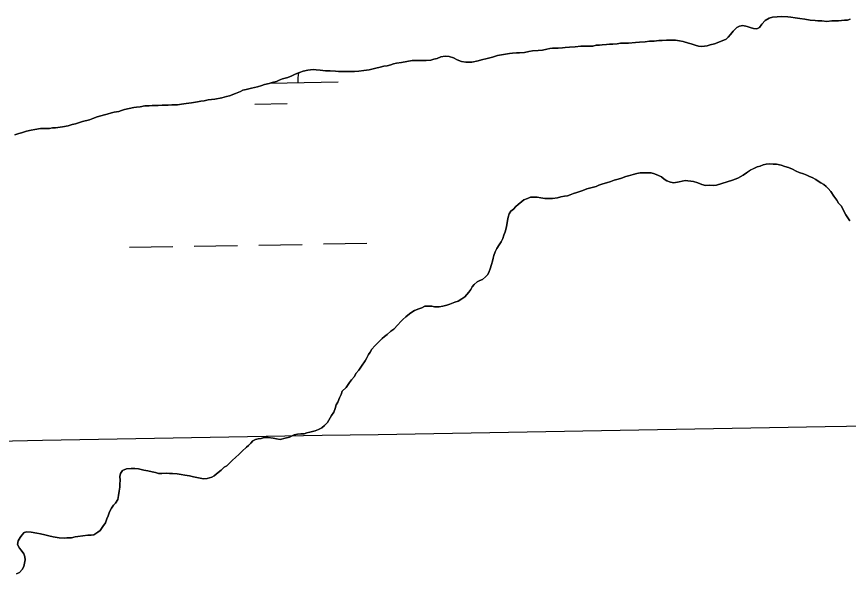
# Model space of a CAD drawing. Extents: x 3887375 to 3925618, y 296674 to 322633.
# Drawn here: x 3918884 to 3919501, y 314589 to 315010 of the extents above; entities that cross this region are included whole.
import ezdxf

# ---------------------------------------------------------------- set-up
doc = ezdxf.new("R2010")
doc.units = 0
for name, color, linetype in [('V-GRID-MAJR', 7, 'Continuous'), ('V-TOPO-SHOR', 7, 'Continuous'), ('V-WETL-SWMP', 7, 'Continuous')]:
    doc.layers.add(name, color=color, linetype=linetype)

msp = doc.modelspace()

# ---------------------------------------------------------------- linework, layer by layer
at = {"layer": 'V-GRID-MAJR'}
msp.add_spline([(3891444.7, 314225.88), (3896753.86, 314315.07), (3902063.01, 314405.04), (3907372.14, 314495.79), (3912681.27, 314587.3), (3917990.38, 314679.59), (3923299.47, 314772.65)], degree=3, dxfattribs=at)
at = {"layer": 'V-TOPO-SHOR'}
for points in [[(3919502.02, 315008.27), (3919499.95, 315007.46), (3919497.87, 315007.44), (3919495.54, 315007.15), (3919493.46, 315006.87), (3919490.6, 315006.84), (3919488.52, 315006.82), (3919484.62, 315006.51), (3919480.98, 315006.99), (3919478.12, 315006.96), (3919476.04, 315007.2), (3919472.39, 315007.42), (3919468.48, 315008.15), (3919464.58, 315008.63), (3919461.19, 315009.11), (3919458.07, 315009.6), (3919455.73, 315009.83), (3919451.3, 315010.04), (3919447.92, 315010.01), (3919444.29, 315009.71), (3919441.96, 315008.9), (3919438.86, 315007.05), (3919436.55, 315004.42), (3919434.75, 315002.06), (3919432.68, 315001), (3919430.34, 315001.23), (3919427.73, 315001.99), (3919425.64, 315002.74), (3919422.52, 315003.49), (3919419.92, 315002.94), (3919417.85, 315001.88), (3919415.28, 314999.25), (3919413.23, 314996.88), (3919411.43, 314994.79), (3919410.15, 314993.21), (3919405.75, 314991.6), (3919401.35, 314989.73)], [(3919401.35, 314989.73), (3919398.23, 314989.18), (3919395.9, 314988.38), (3919392.01, 314987.81), (3919389.41, 314988.04), (3919387.06, 314988.8), (3919384.18, 314989.8), (3919382.1, 314990.3), (3919378.19, 314991.56), (3919375.32, 314992.05), (3919372.45, 314992.53), (3919367.77, 314992.48), (3919365.7, 314992.46), (3919362.58, 314992.43), (3919359.98, 314992.4), (3919356.6, 314991.84), (3919353.22, 314991.8), (3919349.85, 314991.25), (3919345.69, 314991.2), (3919342.83, 314990.91), (3919337.64, 314990.33), (3919335.56, 314990.31), (3919331.66, 314990.27), (3919329.06, 314989.72), (3919325.94, 314989.68), (3919323.6, 314989.66), (3919321.27, 314989.37), (3919318.15, 314989.08), (3919316.07, 314988.79), (3919313.47, 314988.76), (3919311.14, 314988.22), (3919308.8, 314988.19), (3919304.9, 314988.15), (3919302.3, 314988.12), (3919297.89, 314987.55), (3919293.73, 314987.25), (3919290.61, 314987.21), (3919288.53, 314986.93), (3919285.42, 314986.63), (3919281.26, 314986.59), (3919279.18, 314986.31), (3919277.1, 314985.76), (3919273.73, 314985.21), (3919270.62, 314984.91), (3919266.46, 314984.61), (3919263.6, 314984.05), (3919260.49, 314983.5), (3919256.59, 314983.2), (3919254.51, 314983.17), (3919251.4, 314982.88), (3919249.32, 314982.6), (3919244.9, 314982.03), (3919240.5, 314981.2), (3919236.61, 314979.85), (3919232.72, 314979.03), (3919228.57, 314977.95), (3919225.98, 314977.14), (3919221.31, 314976.31), (3919216.89, 314976.26), (3919213.76, 314976.74), (3919210.37, 314978.01), (3919207.75, 314979.54), (3919204.62, 314980.54), (3919201.5, 314980.77), (3919198.38, 314980.22), (3919195.54, 314978.88), (3919193.2, 314978.34), (3919190.87, 314977.79), (3919187.49, 314977.5), (3919184.11, 314977.46), (3919180.73, 314977.42), (3919177.1, 314977.38), (3919173.2, 314976.82), (3919169.05, 314975.99), (3919165.42, 314975.43), (3919163.34, 314974.89), (3919161.27, 314974.35), (3919158.42, 314973.54), (3919156.08, 314973.25), (3919153.23, 314972.43), (3919150.11, 314971.88), (3919148.04, 314971.34), (3919145.19, 314970.53), (3919141.29, 314969.97), (3919137.4, 314969.66), (3919134.28, 314969.37), (3919132.2, 314969.35), (3919129.08, 314969.31), (3919125.44, 314969.27), (3919122.32, 314969.23), (3919120.24, 314969.47), (3919116.34, 314969.69), (3919112.69, 314969.91), (3919108.79, 314970.39), (3919105.93, 314970.61), (3919103.58, 314970.85), (3919099.69, 314970.29), (3919096.32, 314969.47), (3919093.47, 314968.66), (3919090.36, 314967.32), (3919087.77, 314965.99)], [(3919087.77, 314965.99), (3919084.93, 314964.92), (3919082.85, 314964.38), (3919080.78, 314963.84), (3919078.45, 314962.77), (3919076.38, 314961.97), (3919073.27, 314961.16), (3919070.94, 314960.35), (3919067.57, 314959.53), (3919065.49, 314958.99), (3919062.38, 314957.91), (3919057.98, 314956.83), (3919053.83, 314956), (3919051.49, 314955.45), (3919049.68, 314954.39), (3919046.06, 314953.05), (3919041.66, 314951.18), (3919039.32, 314950.64), (3919035.95, 314949.82), (3919030.76, 314948.73), (3919025.83, 314948.15), (3919022.72, 314947.6), (3919020.38, 314947.31), (3919017.79, 314946.76), (3919013.37, 314945.93), (3919009.48, 314945.63), (3919005.84, 314945.07), (3919002.99, 314944.52), (3918998.83, 314944.47), (3918995.97, 314944.18), (3918991.55, 314944.39), (3918988.69, 314944.1), (3918984.27, 314944.05), (3918981.94, 314943.77), (3918978.82, 314943.73), (3918975.18, 314943.17), (3918972.59, 314942.88), (3918970.51, 314942.6), (3918967.14, 314941.78), (3918963.77, 314940.97), (3918961.43, 314940.42), (3918959.36, 314939.62), (3918955.99, 314939.06), (3918953.91, 314938.52), (3918950.8, 314937.7), (3918948.73, 314937.16), (3918946.14, 314936.35), (3918943.29, 314935.54), (3918940.18, 314934.47), (3918937.59, 314933.4), (3918932.4, 314932.3), (3918927.22, 314930.42), (3918924.89, 314929.88), (3918921.78, 314929.06), (3918917.62, 314928.23), (3918912.44, 314927.4), (3918910.35, 314927.38), (3918908.02, 314927.09), (3918904.12, 314927.05), (3918901.26, 314927.02), (3918897.11, 314926.19), (3918894.51, 314925.64), (3918890.88, 314925.08), (3918887.25, 314923.74), (3918885.18, 314923.2), (3918882.33, 314922.39)], [(3919247.34, 314855.43), (3919247.83, 314858.55), (3919248.32, 314861.16), (3919249.07, 314863.51), (3919250.35, 314865.6), (3919252.15, 314867.18), (3919253.95, 314869.02), (3919255.75, 314870.6), (3919258.33, 314872.71), (3919259.88, 314874.03), (3919262.73, 314875.1), (3919264.8, 314875.9), (3919266.88, 314875.92), (3919269.74, 314875.96), (3919272.6, 314875.47), (3919275.47, 314874.98), (3919278.85, 314875.02), (3919281.19, 314875.04), (3919284.82, 314875.6), (3919287.41, 314876.15), (3919290.01, 314876.7), (3919292.35, 314876.99), (3919294.42, 314877.79), (3919296.75, 314878.6), (3919299.34, 314879.41), (3919301.41, 314880.21), (3919303.74, 314881.01), (3919306.59, 314882.08), (3919308.66, 314882.63), (3919311.52, 314883.44), (3919313.59, 314883.98), (3919315.66, 314884.79), (3919318.51, 314885.86), (3919321.36, 314886.67), (3919324.47, 314887.74), (3919327.06, 314888.55), (3919329.91, 314889.36), (3919332.5, 314890.17), (3919335.61, 314891.24), (3919337.69, 314891.79), (3919341.05, 314892.86), (3919343.64, 314893.67), (3919346.24, 314893.96), (3919348.84, 314893.99), (3919351.44, 314894.02), (3919354.3, 314894.05), (3919356.91, 314893.3), (3919359.78, 314892.03), (3919362.13, 314891.02), (3919363.97, 314889.48), (3919366.06, 314888.2), (3919368.68, 314887.19), (3919371.28, 314886.7), (3919375.18, 314887.26), (3919377.51, 314887.81), (3919379.58, 314888.35), (3919381.67, 314888.11), (3919383.75, 314887.88), (3919385.83, 314887.64), (3919388.96, 314886.63), (3919392.1, 314885.37), (3919394.71, 314884.62), (3919397.3, 314884.91), (3919400.43, 314884.68), (3919402.76, 314884.97), (3919406.91, 314886.05), (3919410.79, 314887.39), (3919414.68, 314888.74), (3919418.57, 314890.08), (3919422.7, 314892.21), (3919425.02, 314894.05), (3919428.12, 314896.17), (3919430.96, 314897.5), (3919433.03, 314898.56), (3919435.37, 314899.1), (3919437.44, 314899.91), (3919439.77, 314900.45), (3919442.11, 314900.74), (3919444.97, 314900.51), (3919447.31, 314900.54), (3919450.96, 314899.8), (3919453.57, 314898.79), (3919456.18, 314898.04), (3919459.31, 314896.77), (3919461.93, 314895.24), (3919464.28, 314894.22), (3919467.41, 314893.22), (3919469.76, 314892.21), (3919471.85, 314891.45), (3919473.94, 314890.69), (3919476.56, 314889.16), (3919478.39, 314887.88), (3919480.23, 314886.6), (3919482.58, 314885.33), (3919484.16, 314884.04), (3919485.73, 314882.5), (3919487.58, 314880.18), (3919489.96, 314876.83), (3919492.07, 314873.73), (3919493.39, 314871.66), (3919495.5, 314869.35)], [(3919495.5, 314869.35), (3919496.83, 314866.5), (3919498.69, 314862.88), (3919500.27, 314860.56), (3919501.86, 314858.5)], [(3919051.07, 314687.38), (3919054.16, 314690.27), (3919055.7, 314691.59), (3919057.5, 314693.43), (3919058.78, 314695.01), (3919060.85, 314696.07), (3919062.93, 314696.61), (3919065, 314696.89), (3919067.34, 314697.44), (3919070.2, 314697.47), (3919073.84, 314696.99), (3919076.45, 314696.5), (3919079.05, 314696.01), (3919082.94, 314697.09), (3919086.05, 314697.91), (3919089.42, 314699.5), (3919092.01, 314700.05), (3919094.6, 314700.34), (3919096.95, 314700.36), (3919099.02, 314700.91), (3919101.09, 314701.45), (3919103.17, 314701.99), (3919105.24, 314702.54), (3919107.57, 314703.6), (3919110.16, 314704.67), (3919111.96, 314706.51), (3919114.28, 314708.62), (3919115.29, 314710.45), (3919117.34, 314713.85), (3919118.87, 314716.47), (3919119.88, 314719.08), (3919120.63, 314721.69), (3919121.91, 314723.78), (3919123.17, 314726.92), (3919124.45, 314729.53), (3919125.2, 314731.88), (3919128.03, 314734.77), (3919130.59, 314738.44), (3919132.13, 314740.28), (3919134.18, 314742.9), (3919135.2, 314744.99), (3919137.51, 314747.61), (3919139.56, 314750.5), (3919142.11, 314754.43), (3919143.13, 314756.26), (3919144.66, 314759.13), (3919145.94, 314760.97), (3919147.22, 314763.06), (3919149.27, 314765.69), (3919151.58, 314767.79), (3919154.93, 314770.95), (3919156.47, 314772.53), (3919158.54, 314774.11), (3919161.37, 314776.48), (3919163.43, 314778.06), (3919166.52, 314781.22), (3919168.57, 314783.58), (3919170.11, 314785.16), (3919172.43, 314787.26), (3919175.01, 314789.37), (3919176.81, 314790.69), (3919178.88, 314791.75), (3919181.98, 314793.09), (3919184.32, 314793.89), (3919186.39, 314794.96), (3919188.73, 314794.98), (3919191.59, 314795.01), (3919193.67, 314794.52), (3919197.05, 314794.55), (3919199.91, 314795.1), (3919202.76, 314795.92), (3919205.09, 314796.46), (3919208.71, 314798.06), (3919211.31, 314798.87), (3919213.89, 314800.46), (3919216.21, 314802.05), (3919217.75, 314803.62), (3919219.03, 314805.46), (3919220.57, 314807.55), (3919221.59, 314809.38), (3919223.13, 314811.22), (3919225.19, 314813.06), (3919227.26, 314814.13), (3919229.33, 314814.93), (3919231.39, 314816.77), (3919233.19, 314818.61), (3919234.2, 314820.7), (3919234.96, 314822.79), (3919235.97, 314825.92), (3919236.72, 314828.53), (3919237.22, 314830.62), (3919237.71, 314832.7), (3919238.72, 314835.31), (3919240, 314837.93), (3919241.52, 314840.54), (3919243.06, 314842.9), (3919244.33, 314845.26), (3919245.08, 314847.87), (3919246.1, 314850.22), (3919246.85, 314853.08), (3919247.34, 314855.43)], [(3918883.59, 314596.35), (3918885.65, 314597.41), (3918887.71, 314599.52), (3918888.98, 314601.87), (3918889.48, 314604.21), (3918889.97, 314606.82), (3918889.69, 314608.9), (3918888.88, 314611.23), (3918887.03, 314613.81), (3918885.72, 314615.35), (3918884.38, 314618.2), (3918884.88, 314620.8), (3918886.15, 314623.42), (3918887.43, 314624.99), (3918889.23, 314627.09), (3918891.3, 314627.64), (3918894.43, 314627.15), (3918898.59, 314626.41), (3918901.46, 314625.93), (3918904.59, 314625.18), (3918907.46, 314624.43), (3918910.85, 314623.69), (3918915.27, 314622.96), (3918918.92, 314622.74), (3918920.99, 314623.02), (3918924.37, 314623.06), (3918926.96, 314623.87), (3918929.04, 314624.15), (3918932.68, 314624.45), (3918936.57, 314625.02), (3918938.91, 314625.04), (3918940.99, 314625.32), (3918943.83, 314627.17), (3918945.63, 314628.49), (3918947.68, 314631.38), (3918949.47, 314634.26), (3918950.48, 314637.13), (3918951.49, 314639.48), (3918952.5, 314642.35), (3918954.03, 314644.97), (3918955.56, 314647.32), (3918957.11, 314648.9), (3918958.64, 314651.52), (3918959.13, 314654.39), (3918959.61, 314657.77), (3918960.1, 314660.64), (3918960.33, 314662.98), (3918960.56, 314665.84), (3918960.27, 314668.7), (3918960.77, 314670.78), (3918962.3, 314673.14), (3918965.15, 314674.21), (3918968.53, 314674.51), (3918971.39, 314674.54), (3918973.99, 314674.31), (3918977.9, 314673.31), (3918981.02, 314672.83), (3918984.16, 314672.08), (3918986.76, 314671.59), (3918988.85, 314670.83), (3918991.45, 314670.86), (3918994.56, 314671.16), (3918997.17, 314670.92), (3918999.25, 314670.95), (3919002.63, 314670.46), (3919005.76, 314669.98), (3919008.36, 314669.49), (3919012.01, 314669.01), (3919014.88, 314668.26), (3919018.52, 314667.52), (3919022.17, 314666.78), (3919025.03, 314667.07), (3919028.4, 314668.15), (3919030.21, 314669.21), (3919033.04, 314671.58), (3919035.36, 314673.42), (3919037.68, 314675.53), (3919039.49, 314676.59), (3919041.8, 314678.7), (3919043.86, 314680.8), (3919045.92, 314682.64), (3919048.75, 314685.27), (3919051.07, 314687.38)]]:
    msp.add_lwpolyline(points, dxfattribs=at)
at = {"layer": 'V-WETL-SWMP'}
for p, q in [((3919071.79, 314960.64), (3919122.19, 314961.51)), ((3919072.2, 314960.65), (3919072.19, 314960.78)), ((3919060.46, 314945.01), (3919084.46, 314945.43)), ((3919111.41, 314841.23), (3919143.4, 314841.78)), ((3918967.43, 314838.76), (3918999.42, 314839.31)), ((3919015.42, 314839.59), (3919047.42, 314840.14)), ((3919063.41, 314840.41), (3919095.41, 314840.96))]:
    msp.add_line(p, q, dxfattribs=at)
for points in [[(3919288.53, 314986.93), (3919290.61, 314987.21), (3919293.73, 314987.25), (3919297.89, 314987.55), (3919302.3, 314988.12), (3919304.9, 314988.15), (3919308.8, 314988.19), (3919311.14, 314988.22), (3919313.47, 314988.76), (3919316.07, 314988.79), (3919318.15, 314989.08), (3919321.27, 314989.37), (3919323.6, 314989.66), (3919325.94, 314989.68), (3919329.06, 314989.72), (3919331.66, 314990.27), (3919335.56, 314990.31), (3919337.64, 314990.33), (3919342.83, 314990.91), (3919345.69, 314991.2), (3919349.85, 314991.25), (3919353.22, 314991.8), (3919356.6, 314991.84), (3919359.98, 314992.4), (3919362.58, 314992.43), (3919365.7, 314992.46), (3919367.77, 314992.48), (3919372.45, 314992.54), (3919375.32, 314992.05), (3919378.19, 314991.56), (3919382.1, 314990.3), (3919384.19, 314989.8), (3919387.06, 314988.8), (3919389.4, 314988.04), (3919392.01, 314987.81), (3919395.9, 314988.37), (3919398.23, 314989.18), (3919401.35, 314989.73), (3919405.75, 314991.6), (3919410.15, 314993.21), (3919411.43, 314994.79), (3919413.23, 314996.89), (3919415.28, 314999.25), (3919417.85, 315001.88), (3919419.92, 315002.94), (3919422.52, 315003.49), (3919425.64, 315002.74), (3919427.73, 315001.98), (3919430.34, 315001.23), (3919432.68, 315001), (3919434.75, 315002.06), (3919436.54, 315004.42), (3919438.86, 315007.05), (3919441.96, 315008.9), (3919444.29, 315009.71), (3919447.92, 315010.01), (3919451.3, 315010.04), (3919455.73, 315009.83), (3919458.07, 315009.6), (3919461.19, 315009.11), (3919464.58, 315008.63), (3919468.48, 315008.16), (3919472.39, 315007.42), (3919476.04, 315007.2), (3919478.12, 315006.96), (3919480.98, 315006.99), (3919484.62, 315006.51), (3919488.52, 315006.82), (3919490.6, 315006.84), (3919493.46, 315006.87), (3919495.54, 315007.15), (3919497.87, 315007.44), (3919499.95, 315007.46), (3919502.02, 315008.27)], [(3918970.51, 314942.6), (3918972.59, 314942.88), (3918975.18, 314943.17), (3918978.82, 314943.73), (3918981.94, 314943.77), (3918984.27, 314944.05), (3918988.69, 314944.1), (3918991.55, 314944.39), (3918995.97, 314944.18), (3918998.83, 314944.47), (3919002.99, 314944.52), (3919005.84, 314945.07), (3919009.48, 314945.63), (3919013.37, 314945.93), (3919017.79, 314946.76), (3919020.38, 314947.31), (3919022.72, 314947.6), (3919025.83, 314948.15), (3919030.76, 314948.73), (3919035.95, 314949.82), (3919039.32, 314950.64), (3919041.66, 314951.18), (3919046.06, 314953.05), (3919049.68, 314954.39), (3919051.49, 314955.45), (3919053.83, 314956), (3919057.98, 314956.83), (3919062.38, 314957.91), (3919065.49, 314958.99), (3919067.57, 314959.53), (3919070.94, 314960.35), (3919073.27, 314961.15), (3919076.38, 314961.97), (3919078.45, 314962.77), (3919080.78, 314963.84), (3919082.85, 314964.38), (3919084.93, 314964.92), (3919087.78, 314965.99), (3919090.36, 314967.32), (3919093.47, 314968.66), (3919096.32, 314969.47), (3919099.69, 314970.29), (3919103.58, 314970.85), (3919105.93, 314970.61), (3919108.79, 314970.39), (3919112.69, 314969.91), (3919116.34, 314969.69), (3919120.24, 314969.47), (3919122.32, 314969.23), (3919125.44, 314969.27), (3919129.08, 314969.31), (3919132.2, 314969.34), (3919134.28, 314969.37), (3919137.4, 314969.66), (3919141.29, 314969.97), (3919145.19, 314970.53), (3919148.04, 314971.34), (3919150.11, 314971.88), (3919153.23, 314972.44), (3919156.08, 314973.25), (3919158.42, 314973.53), (3919161.27, 314974.35), (3919163.34, 314974.89), (3919165.42, 314975.43), (3919169.05, 314975.99), (3919173.2, 314976.82), (3919177.09, 314977.38), (3919180.73, 314977.42), (3919184.11, 314977.46), (3919187.49, 314977.49), (3919190.87, 314977.79), (3919193.2, 314978.34), (3919195.54, 314978.88), (3919198.38, 314980.22), (3919201.5, 314980.77), (3919204.62, 314980.54), (3919207.75, 314979.54), (3919210.37, 314978.01), (3919213.76, 314976.74), (3919216.89, 314976.26), (3919221.31, 314976.31), (3919225.98, 314977.14), (3919228.57, 314977.95), (3919232.72, 314979.03), (3919236.61, 314979.86), (3919240.49, 314981.2), (3919244.91, 314982.03), (3919249.32, 314982.6), (3919251.4, 314982.88), (3919254.51, 314983.17), (3919256.59, 314983.2), (3919260.49, 314983.5), (3919263.6, 314984.05), (3919266.46, 314984.61), (3919270.61, 314984.91), (3919273.73, 314985.21), (3919277.1, 314985.76), (3919279.18, 314986.31), (3919281.26, 314986.59), (3919285.42, 314986.64), (3919288.53, 314986.93)], [(3918882.33, 314922.39), (3918885.18, 314923.2), (3918887.25, 314923.74), (3918890.88, 314925.08), (3918894.51, 314925.64), (3918897.11, 314926.19), (3918901.26, 314927.02), (3918904.12, 314927.05), (3918908.02, 314927.09), (3918910.35, 314927.38), (3918912.44, 314927.4), (3918917.63, 314928.24), (3918921.78, 314929.06), (3918924.89, 314929.88), (3918927.22, 314930.42), (3918932.4, 314932.3), (3918937.59, 314933.4), (3918940.18, 314934.47), (3918943.29, 314935.54), (3918946.14, 314936.35), (3918948.73, 314937.16), (3918950.8, 314937.7), (3918953.91, 314938.52), (3918955.99, 314939.06), (3918959.36, 314939.62), (3918961.43, 314940.42), (3918963.77, 314940.97), (3918967.14, 314941.78), (3918970.51, 314942.6)], [(3919501.86, 314858.5), (3919500.27, 314860.56), (3919498.69, 314862.88), (3919496.83, 314866.5), (3919495.5, 314869.35), (3919493.39, 314871.66), (3919492.07, 314873.73), (3919489.96, 314876.83), (3919487.58, 314880.18), (3919485.73, 314882.5), (3919484.16, 314884.04), (3919482.58, 314885.33), (3919480.23, 314886.6), (3919478.39, 314887.88), (3919476.56, 314889.16), (3919473.94, 314890.69), (3919471.85, 314891.45), (3919469.76, 314892.21), (3919467.41, 314893.22), (3919464.28, 314894.22), (3919461.93, 314895.24), (3919459.31, 314896.77), (3919456.18, 314898.04), (3919453.57, 314898.79), (3919450.96, 314899.8), (3919447.31, 314900.54), (3919444.97, 314900.51), (3919442.11, 314900.74), (3919439.77, 314900.45), (3919437.44, 314899.91), (3919435.37, 314899.1), (3919433.03, 314898.56), (3919430.96, 314897.5), (3919428.12, 314896.16), (3919425.02, 314894.05), (3919422.7, 314892.21), (3919418.57, 314890.08), (3919414.68, 314888.74), (3919410.79, 314887.39), (3919406.91, 314886.05), (3919402.76, 314884.97), (3919400.43, 314884.68), (3919397.3, 314884.91), (3919394.71, 314884.62), (3919392.1, 314885.37), (3919388.96, 314886.63), (3919385.83, 314887.64), (3919383.75, 314887.88), (3919381.67, 314888.11), (3919379.58, 314888.35), (3919377.51, 314887.81), (3919375.18, 314887.26), (3919371.28, 314886.7), (3919368.68, 314887.19), (3919366.06, 314888.2), (3919363.97, 314889.48), (3919362.13, 314891.02), (3919359.78, 314892.03), (3919356.91, 314893.3), (3919354.3, 314894.05), (3919351.44, 314894.02), (3919348.84, 314893.99), (3919346.24, 314893.96), (3919343.64, 314893.67), (3919341.05, 314892.86), (3919337.68, 314891.79), (3919335.61, 314891.24)], [(3919335.61, 314891.24), (3919332.5, 314890.17), (3919329.91, 314889.36), (3919327.06, 314888.55), (3919324.47, 314887.74), (3919321.36, 314886.67), (3919318.51, 314885.86), (3919315.66, 314884.79), (3919313.59, 314883.98), (3919311.52, 314883.44), (3919308.66, 314882.63), (3919306.59, 314882.08), (3919303.74, 314881.01), (3919301.41, 314880.21), (3919299.34, 314879.4), (3919296.75, 314878.6), (3919294.42, 314877.79), (3919292.35, 314876.99), (3919290.01, 314876.7), (3919287.41, 314876.15), (3919284.82, 314875.6), (3919281.19, 314875.04), (3919278.85, 314875.02), (3919275.47, 314874.98), (3919272.6, 314875.47), (3919269.74, 314875.96), (3919266.88, 314875.93), (3919264.8, 314875.9), (3919262.73, 314875.1), (3919259.88, 314874.03), (3919258.33, 314872.71), (3919255.75, 314870.6), (3919253.95, 314869.02), (3919252.15, 314867.18), (3919250.35, 314865.6), (3919249.07, 314863.51), (3919248.32, 314861.16), (3919247.83, 314858.55), (3919247.34, 314855.43), (3919246.85, 314853.08), (3919246.1, 314850.22), (3919245.08, 314847.86), (3919244.33, 314845.26), (3919243.06, 314842.9), (3919241.52, 314840.54), (3919239.99, 314837.93), (3919238.72, 314835.31), (3919237.71, 314832.7), (3919237.21, 314830.62), (3919236.72, 314828.53), (3919235.97, 314825.92), (3919234.96, 314822.79), (3919234.2, 314820.7), (3919233.19, 314818.61), (3919231.39, 314816.77), (3919229.33, 314814.93), (3919227.26, 314814.13), (3919225.19, 314813.06), (3919223.13, 314811.22), (3919221.59, 314809.38), (3919220.57, 314807.55), (3919219.03, 314805.46), (3919217.75, 314803.62), (3919216.21, 314802.04), (3919213.89, 314800.46), (3919211.3, 314798.87), (3919208.71, 314798.06), (3919205.09, 314796.46), (3919202.76, 314795.92), (3919199.91, 314795.1), (3919197.05, 314794.55), (3919193.67, 314794.52), (3919191.59, 314795.01), (3919188.73, 314794.98), (3919186.39, 314794.96), (3919184.32, 314793.89), (3919181.99, 314793.09), (3919178.88, 314791.75), (3919176.81, 314790.69), (3919175.01, 314789.37), (3919172.43, 314787.26), (3919170.11, 314785.16), (3919168.57, 314783.58), (3919166.52, 314781.22), (3919163.43, 314778.06), (3919161.37, 314776.48), (3919158.54, 314774.11), (3919156.47, 314772.53), (3919154.93, 314770.95), (3919151.58, 314767.79), (3919149.27, 314765.68), (3919147.22, 314763.06), (3919145.94, 314760.97), (3919144.66, 314759.13), (3919143.13, 314756.26), (3919142.11, 314754.43), (3919139.56, 314750.5), (3919137.51, 314747.61), (3919135.2, 314744.99), (3919134.18, 314742.9), (3919132.13, 314740.28)], [(3919132.13, 314740.28), (3919130.59, 314738.44), (3919128.03, 314734.77), (3919125.2, 314731.88), (3919124.45, 314729.53), (3919123.17, 314726.92), (3919121.91, 314723.78), (3919120.63, 314721.69), (3919119.88, 314719.08), (3919118.87, 314716.47), (3919117.34, 314713.85), (3919115.29, 314710.45), (3919114.28, 314708.62), (3919111.96, 314706.51), (3919110.16, 314704.67), (3919107.57, 314703.6), (3919105.24, 314702.54), (3919103.17, 314701.99), (3919101.09, 314701.45), (3919099.02, 314700.91), (3919096.95, 314700.36), (3919094.61, 314700.34), (3919092.01, 314700.05), (3919089.42, 314699.5), (3919086.05, 314697.91), (3919082.94, 314697.09), (3919079.05, 314696.01), (3919076.45, 314696.5), (3919073.84, 314696.99), (3919070.2, 314697.47), (3919067.34, 314697.44), (3919065, 314696.89), (3919062.93, 314696.61), (3919060.85, 314696.07), (3919058.78, 314695), (3919057.5, 314693.43), (3919055.7, 314691.59), (3919054.16, 314690.27), (3919051.07, 314687.38), (3919048.75, 314685.27), (3919045.92, 314682.64), (3919043.86, 314680.8), (3919041.8, 314678.7), (3919039.49, 314676.59), (3919037.68, 314675.53), (3919035.36, 314673.42), (3919033.04, 314671.58), (3919030.21, 314669.21), (3919028.4, 314668.15), (3919025.03, 314667.07), (3919022.17, 314666.78), (3919018.52, 314667.52), (3919014.88, 314668.26), (3919012.01, 314669.01), (3919008.36, 314669.49), (3919005.76, 314669.98), (3919002.63, 314670.46), (3918999.25, 314670.95), (3918997.17, 314670.92), (3918994.56, 314671.16), (3918991.45, 314670.86), (3918988.85, 314670.83), (3918986.76, 314671.59), (3918984.15, 314672.08), (3918981.02, 314672.83), (3918977.9, 314673.31), (3918973.99, 314674.31), (3918971.39, 314674.54), (3918968.53, 314674.51), (3918965.15, 314674.21), (3918962.3, 314673.14), (3918960.77, 314670.78), (3918960.27, 314668.7), (3918960.56, 314665.84), (3918960.33, 314662.98), (3918960.1, 314660.64), (3918959.61, 314657.77), (3918959.13, 314654.38), (3918958.64, 314651.52), (3918957.11, 314648.9), (3918955.56, 314647.32), (3918954.03, 314644.97), (3918952.5, 314642.35), (3918951.49, 314639.48), (3918950.48, 314637.13), (3918949.47, 314634.26), (3918947.68, 314631.38), (3918945.63, 314628.49), (3918943.83, 314627.17), (3918940.99, 314625.32), (3918938.91, 314625.04), (3918936.57, 314625.01), (3918932.68, 314624.45), (3918929.04, 314624.15), (3918926.96, 314623.87), (3918924.37, 314623.06), (3918920.99, 314623.02), (3918918.92, 314622.74), (3918915.27, 314622.96), (3918910.84, 314623.69), (3918907.46, 314624.43)], [(3918907.46, 314624.43), (3918904.59, 314625.18), (3918901.46, 314625.93), (3918898.59, 314626.41), (3918894.43, 314627.15), (3918891.3, 314627.64), (3918889.23, 314627.09), (3918887.43, 314624.99), (3918886.15, 314623.42), (3918884.88, 314620.8), (3918884.38, 314618.2), (3918885.71, 314615.35), (3918887.03, 314613.81), (3918888.88, 314611.23), (3918889.69, 314608.9), (3918889.97, 314606.82), (3918889.48, 314604.21), (3918888.98, 314601.87), (3918887.71, 314599.51), (3918885.65, 314597.41), (3918883.58, 314596.35)]]:
    msp.add_lwpolyline(points, dxfattribs=at)
msp.add_arc((3919127.42, 314962.07), 35.25, 169.74961, 181.75519, dxfattribs=at)

doc.saveas('drawing.dxf')
